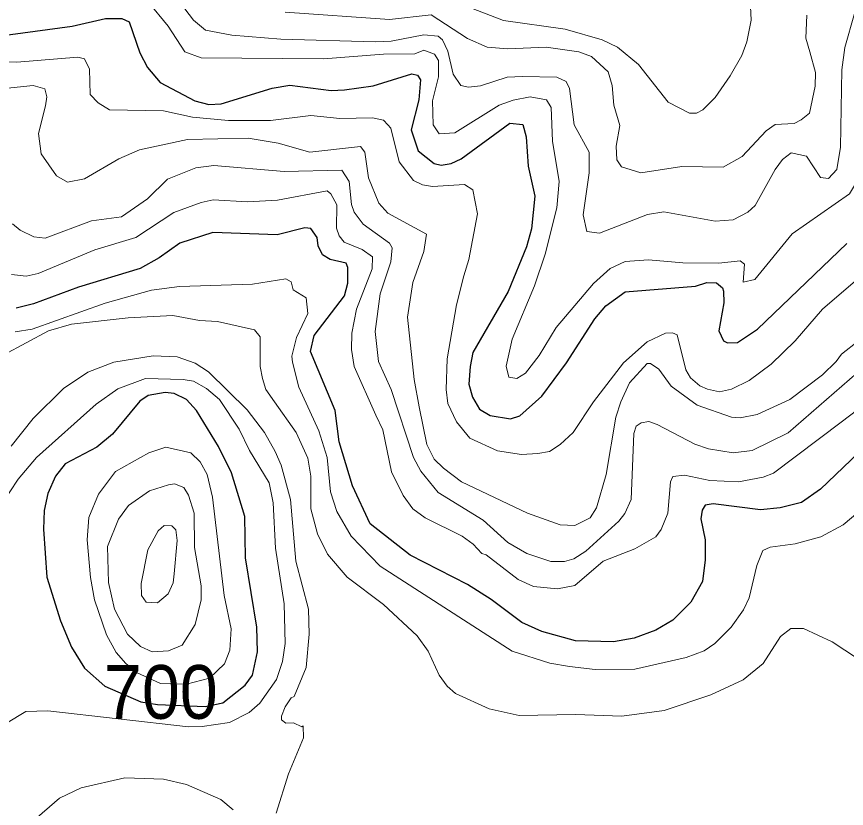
# Model space of a CAD drawing. Extents: x 294.2 to 320.3, y 7482.7 to 7510.7.
# Drawn here: x 310.402 to 311.639, y 7487.757 to 7488.937 of the extents above; entities that cross this region are included whole.
import ezdxf
from ezdxf.enums import TextEntityAlignment as Align

# ---------------------------------------------------------------- set-up
doc = ezdxf.new("R2010")
doc.units = 0
doc.header["$LTSCALE"] = 0.032
doc.layers.add('1', color=7, linetype='Continuous', lineweight=25)
doc.layers.add('2', color=7, linetype='Continuous', lineweight=13)
doc.layers.add('61', color=7, linetype='Continuous')

msp = doc.modelspace()

# ---------------------------------------------------------------- linework, layer by layer
at = {"layer": '1'}
for points in [[(310.3562, 7488.9054), (310.4853, 7488.9225), (310.535, 7488.9341), (310.559, 7488.9341), (310.5699, 7488.9294), (310.586, 7488.8829), (310.5976, 7488.8611), (310.6163, 7488.8386), (310.6678, 7488.8115), (310.6887, 7488.8061), (310.7073, 7488.8068), (310.7832, 7488.8301), (310.8096, 7488.8348), (310.8709, 7488.827), (310.8909, 7488.8278), (310.9336, 7488.834), (310.991, 7488.8519), (310.9996, 7488.8496), (311.0042, 7488.8426), (311.0019, 7488.8131), (310.9901, 7488.7681), (311.0009, 7488.7368), (311.0246, 7488.7183), (311.0348, 7488.7157), (311.0501, 7488.7183), (311.0648, 7488.7253), (311.1375, 7488.7783), (311.1567, 7488.7764), (311.1618, 7488.7579), (311.1645, 7488.7139), (311.1745, 7488.6695)], [(311.1745, 7488.6695), (311.1697, 7488.6206), (311.1619, 7488.5942), (311.1346, 7488.5275), (311.0823, 7488.4367), (311.0784, 7488.4158), (311.076, 7488.3894), (311.0815, 7488.37), (311.0919, 7488.3522), (311.1082, 7488.3429), (311.1385, 7488.3375), (311.1524, 7488.3422), (311.185, 7488.3716), (311.2219, 7488.4213), (311.2641, 7488.4865), (311.2804, 7488.5059), (311.3091, 7488.5268), (311.4137, 7488.5354), (311.4306, 7488.5408), (311.4453, 7488.5401), (311.4542, 7488.5331), (311.4555, 7488.528), (311.4562, 7488.5107), (311.4485, 7488.4688), (311.4555, 7488.454), (311.4617, 7488.4509), (311.4764, 7488.4517), (311.5065, 7488.4711), (311.6395, 7488.5991)], [(311.6569, 7488.2872), (311.6002, 7488.2329), (311.5719, 7488.2133), (311.5401, 7488.2054), (311.511, 7488.2022), (311.4402, 7488.2109), (311.4284, 7488.2093), (311.4237, 7488.2015), (311.4221, 7488.1889), (311.4284, 7488.1574), (311.4284, 7488.1275), (311.4241, 7488.0953), (311.4068, 7488.0647), (311.3801, 7488.0379), (311.3549, 7488.023), (311.3227, 7488.0112), (311.2915, 7488.0057), (311.2353, 7488.007), (311.1848, 7488.0207), (311.1549, 7488.0341), (311.1093, 7488.0687), (311.0742, 7488.0907), (310.9888, 7488.1347), (310.929, 7488.1811), (310.9027, 7488.2377), (310.8831, 7488.3037), (310.8768, 7488.3501), (310.8403, 7488.4382), (310.8459, 7488.4618), (310.8909, 7488.5208), (310.8957, 7488.5397), (310.8957, 7488.5632), (310.8933, 7488.5695), (310.8697, 7488.575), (310.8579, 7488.5821), (310.8516, 7488.5955), (310.8501, 7488.6081), (310.8406, 7488.6214), (310.832, 7488.6222), (310.7907, 7488.612), (310.6948, 7488.6151), (310.6456, 7488.5994), (310.615, 7488.5774), (310.5867, 7488.5617), (310.4944, 7488.5341), (310.4276, 7488.5089), (310.4016, 7488.5026)]]:
    msp.add_lwpolyline(points, dxfattribs=at)
msp.add_lwpolyline([(310.7034, 7488.2965), (310.6704, 7488.3501), (310.6557, 7488.3663), (310.6371, 7488.3757), (310.6239, 7488.3772), (310.5983, 7488.3726), (310.5859, 7488.364), (310.5454, 7488.3151), (310.5221, 7488.2957), (310.4748, 7488.2709), (310.4604, 7488.2523), (310.4487, 7488.2267), (310.4433, 7488.2011), (310.4425, 7488.1732), (310.4475, 7488.1018), (310.4677, 7488.0366), (310.484, 7487.9978), (310.5035, 7487.9662), (310.5338, 7487.9394), (310.5874, 7487.9161), (310.6122, 7487.9122), (310.6831, 7487.9092), (310.7095, 7487.9146), (310.7429, 7487.941), (310.7537, 7487.9557), (310.7615, 7487.9904), (310.7602, 7488.0275), (310.7436, 7488.1309), (310.7424, 7488.1922), (310.7225, 7488.2573)], close=True, dxfattribs=at)
at = {"layer": '2'}
for points in [[(311.7569, 7489.0924), (311.6943, 7488.9392), (311.6732, 7488.8473), (311.6643, 7488.786), (311.6643, 7488.7349), (311.656, 7488.694), (311.6432, 7488.6729), (311.5577, 7488.6135), (311.5021, 7488.5453), (311.4849, 7488.5414), (311.4868, 7488.5682), (311.4804, 7488.5733), (311.4485, 7488.5695), (311.3949, 7488.5701), (311.3438, 7488.5746), (311.3093, 7488.5721), (311.287, 7488.5619), (311.2621, 7488.5395), (311.2065, 7488.4737)], [(311.4957, 7488.952), (311.497, 7488.9315), (311.4906, 7488.8996), (311.4829, 7488.8792), (311.4657, 7488.8485), (311.4434, 7488.8166), (311.4249, 7488.7981), (311.4153, 7488.793), (311.4051, 7488.793), (311.3732, 7488.8096), (311.3291, 7488.8657), (311.2978, 7488.8913), (311.2749, 7488.9021), (311.2199, 7488.9181), (311.128, 7488.9309), (311.0437, 7488.9641)], [(311.2065, 7488.4737), (311.181, 7488.4323), (311.1606, 7488.406), (311.1478, 7488.3977), (311.1356, 7488.3997), (311.1318, 7488.4163), (311.1407, 7488.4565), (311.1739, 7488.5357), (311.1899, 7488.5829), (311.2071, 7488.6519), (311.211, 7488.6915), (311.2007, 7488.7515), (311.1989, 7488.8013), (311.1918, 7488.8128), (311.1676, 7488.8172), (311.142, 7488.8127), (311.1216, 7488.8051), (311.0552, 7488.7636), (311.0322, 7488.7623), (311.0232, 7488.7757), (311.022, 7488.8115), (311.0309, 7488.8473), (311.0309, 7488.8715), (311.0252, 7488.8811), (311.0092, 7488.8868), (310.9958, 7488.8817), (310.9492, 7488.8811), (310.8598, 7488.874), (310.6772, 7488.8753), (310.6529, 7488.8843), (310.628, 7488.9226), (310.598, 7488.9596)], [(310.6453, 7488.959), (310.6657, 7488.9315), (310.6836, 7488.9168), (310.7232, 7488.9092), (310.796, 7488.9034), (310.9365, 7488.8996), (310.9607, 7488.9002), (311.0092, 7488.9098), (311.0303, 7488.9079), (311.0367, 7488.9021), (311.045, 7488.8856), (311.0526, 7488.8511), (311.0641, 7488.8345), (311.0756, 7488.8319), (311.0935, 7488.8338), (311.1331, 7488.8466), (311.1561, 7488.8479), (311.2072, 7488.8466), (311.2212, 7488.8402), (311.2263, 7488.83), (311.2333, 7488.7758), (311.2557, 7488.7349), (311.2557, 7488.7042), (311.2467, 7488.6417), (311.2518, 7488.6168), (311.271, 7488.6142), (311.3425, 7488.6423), (311.3668, 7488.6461), (311.4434, 7488.6321), (311.4702, 7488.634), (311.4919, 7488.6455), (311.5028, 7488.6557), (311.5328, 7488.7094), (311.5436, 7488.724), (311.5564, 7488.7342), (311.5794, 7488.7291), (311.6004, 7488.6972), (311.612, 7488.6959), (311.6247, 7488.7093), (311.6298, 7488.7426), (311.6318, 7488.8575), (311.6362, 7488.8907), (311.6509, 7488.9418)], [(310.8024, 7488.9437), (310.9582, 7488.9328), (311.0201, 7488.9398), (311.0743, 7488.9041), (311.1037, 7488.8913), (311.1344, 7488.8888), (311.1916, 7488.8915), (311.2399, 7488.8845), (311.2588, 7488.8775), (311.2837, 7488.8549), (311.2898, 7488.8345), (311.2921, 7488.8051), (311.301, 7488.7745), (311.2959, 7488.7438), (311.2965, 7488.7234), (311.3035, 7488.7132), (311.3323, 7488.7042), (311.3936, 7488.7138), (311.4549, 7488.7125), (311.4836, 7488.7285), (311.5194, 7488.7668), (311.5328, 7488.7764), (311.5609, 7488.7777), (311.5711, 7488.7834), (311.5838, 7488.793), (311.5922, 7488.8332), (311.5928, 7488.8536), (311.5845, 7488.8843), (311.5781, 7488.9047), (311.58, 7488.9392)], [(310.3414, 7488.8702), (310.4027, 7488.8689), (310.4934, 7488.8766), (310.5035, 7488.874), (310.5112, 7488.8588), (310.5119, 7488.821), (310.524, 7488.8083), (310.5406, 7488.7981), (310.6211, 7488.7968), (310.6645, 7488.7872), (310.7181, 7488.7821), (310.7807, 7488.7821), (310.8407, 7488.7898), (310.8841, 7488.7853), (310.9326, 7488.7859), (310.9492, 7488.7827), (310.9556, 7488.7757), (310.9601, 7488.7706), (310.9722, 7488.7208), (310.9939, 7488.6927), (311.0073, 7488.6863), (311.022, 7488.6838), (311.0699, 7488.687), (311.082, 7488.6787), (311.089, 7488.6429), (311.0763, 7488.5753), (311.0685, 7488.551)], [(310.3554, 7488.8268), (310.427, 7488.8344), (310.4442, 7488.8294), (310.4473, 7488.8172), (310.4455, 7488.8038), (310.4352, 7488.763), (310.4391, 7488.7323), (310.462, 7488.6997), (310.478, 7488.6902), (310.5036, 7488.6953), (310.5547, 7488.7253), (310.5853, 7488.7387), (310.6568, 7488.754), (310.7475, 7488.756), (310.7922, 7488.7483), (310.8394, 7488.7348), (310.9148, 7488.7432), (310.9211, 7488.7349), (310.9269, 7488.6966), (310.9422, 7488.6589), (310.9556, 7488.6442), (311.013, 7488.6129), (311.0092, 7488.5868), (310.9926, 7488.5408), (310.9849, 7488.489), (310.9946, 7488.3965), (311.0022, 7488.3556), (311.0137, 7488.2994), (311.0246, 7488.2777), (311.0386, 7488.2643), (311.0654, 7488.2439), (311.1638, 7488.1972), (311.2123, 7488.18), (311.234, 7488.1788), (311.257, 7488.1902), (311.2665, 7488.205), (311.2806, 7488.2548), (311.2952, 7488.3403), (311.3029, 7488.3633), (311.3157, 7488.3914), (311.3419, 7488.4201), (311.347, 7488.4201), (311.3591, 7488.4118), (311.3776, 7488.3862), (311.4166, 7488.3582), (311.4677, 7488.3403), (311.4804, 7488.339), (311.506, 7488.3441), (311.5545, 7488.3665), (311.603, 7488.4035), (311.6237, 7488.4231), (311.6312, 7488.4343), (311.657, 7488.4537)], [(311.6547, 7488.4061), (311.5519, 7488.3167), (311.4983, 7488.2905), (311.4702, 7488.2873), (311.4332, 7488.293), (311.4128, 7488.3001), (311.3566, 7488.3295), (311.3444, 7488.3339), (311.3329, 7488.332), (311.3253, 7488.3269), (311.3221, 7488.316), (311.3182, 7488.2177), (311.3087, 7488.1966), (311.2997, 7488.1851), (311.2506, 7488.1405), (311.2327, 7488.129), (311.2187, 7488.1251), (311.1982, 7488.1251), (311.1626, 7488.1369), (311.1344, 7488.1536), (311.0977, 7488.1867), (311.0305, 7488.2279), (311.0047, 7488.2598), (310.9939, 7488.2803), (310.9607, 7488.3812), (310.9415, 7488.4233), (310.9364, 7488.468), (310.9441, 7488.5242), (310.9601, 7488.5714), (310.962, 7488.5925), (310.9582, 7488.5995), (310.9186, 7488.6276), (310.9052, 7488.6455), (310.9013, 7488.657), (310.8981, 7488.6915), (310.8867, 7488.708), (310.8011, 7488.7062), (310.6964, 7488.7151), (310.6696, 7488.7119), (310.6274, 7488.6947), (310.5974, 7488.6653), (310.5585, 7488.6385), (310.5138, 7488.6327), (310.4448, 7488.6071), (310.4282, 7488.6091), (310.4078, 7488.6186), (310.3963, 7488.6282)], [(311.6558, 7488.3518), (311.6311, 7488.3326), (311.5302, 7488.2566), (311.5149, 7488.2509), (311.4778, 7488.2438), (311.4353, 7488.246), (311.3974, 7488.2538), (311.3802, 7488.2516), (311.3768, 7488.2441), (311.3725, 7488.1973), (311.3629, 7488.173), (311.3547, 7488.1621), (311.3234, 7488.1443), (311.2761, 7488.1258), (311.234, 7488.0894), (311.2085, 7488.0843), (311.1727, 7488.0881), (311.1497, 7488.0983), (311.1018, 7488.1353), (311.0954, 7488.1373), (311.0828, 7488.1512), (311.0661, 7488.1629), (311.011, 7488.1902), (310.9926, 7488.2036), (310.9782, 7488.2234), (310.961, 7488.259), (310.9478, 7488.3216), (310.9375, 7488.3433), (310.9052, 7488.4157), (310.9013, 7488.4412), (310.9019, 7488.4655), (310.909, 7488.5012), (310.932, 7488.5612), (310.9326, 7488.5791), (310.9173, 7488.5899), (310.8905, 7488.6008), (310.8828, 7488.6103), (310.879, 7488.6219), (310.8796, 7488.6563), (310.8707, 7488.6729), (310.8649, 7488.6774), (310.7909, 7488.6633), (310.7462, 7488.6608), (310.6951, 7488.664), (310.6772, 7488.6602), (310.6364, 7488.6449), (310.5802, 7488.6078), (310.5189, 7488.5893), (310.4346, 7488.5542), (310.4167, 7488.5504), (310.395, 7488.5529)], [(311.0685, 7488.551), (311.0577, 7488.5076), (311.0437, 7488.4271), (311.0424, 7488.3812), (311.045, 7488.3607), (311.0577, 7488.3333), (311.0776, 7488.309), (311.1191, 7488.2899), (311.1548, 7488.2848), (311.1791, 7488.286), (311.1963, 7488.2892), (311.2123, 7488.2994), (311.2314, 7488.3173), (311.262, 7488.3633), (311.3067, 7488.4214), (311.3419, 7488.4526), (311.3693, 7488.4654), (311.3796, 7488.4661), (311.3866, 7488.4629), (311.3993, 7488.4105), (311.4064, 7488.399), (311.4204, 7488.3869), (311.4319, 7488.3818), (311.4498, 7488.378), (311.4677, 7488.3818), (311.4938, 7488.3946), (311.5264, 7488.4194), (311.5622, 7488.454), (311.603, 7488.5012), (311.6732, 7488.5612)], [(310.4001, 7488.4674), (310.4257, 7488.4712), (310.5342, 7488.5101), (310.6032, 7488.5293), (310.6453, 7488.535), (310.7539, 7488.5382), (310.8037, 7488.5465), (310.8113, 7488.542), (310.8145, 7488.5299), (310.8336, 7488.5178), (310.8362, 7488.4948), (310.8196, 7488.4591), (310.8125, 7488.431), (310.8132, 7488.422), (310.8228, 7488.385), (310.8528, 7488.3199), (310.8649, 7488.2803), (310.87, 7488.2292), (310.8796, 7488.1998), (310.9007, 7488.1628), (310.9441, 7488.1181), (311.1408, 7487.9917), (311.197, 7487.9738), (311.2263, 7487.9687), (311.2646, 7487.9642), (311.3234, 7487.9648), (311.4, 7487.9821), (311.4268, 7487.9923), (311.4427, 7488.0032), (311.467, 7488.0274), (311.4855, 7488.053), (311.4938, 7488.0709), (311.5053, 7488.1194), (311.5143, 7488.1417), (311.5251, 7488.1468), (311.5622, 7488.1513), (311.6005, 7488.1622), (311.6337, 7488.18), (311.6867, 7488.2241)], [(311.7307, 7487.931), (311.6177, 7488.0057), (311.5749, 7488.0255), (311.5558, 7488.0255), (311.5404, 7488.0134), (311.5149, 7487.9732), (311.4849, 7487.9489), (311.437, 7487.9265), (311.3674, 7487.9033), (311.3042, 7487.8946), (311.2353, 7487.8972), (311.151, 7487.8959), (311.1063, 7487.9055), (311.0565, 7487.9285), (311.0437, 7487.9393), (311.0322, 7487.9559), (311.0156, 7487.9917), (310.999, 7488.0147), (310.9492, 7488.0613), (310.8949, 7488.1021), (310.8656, 7488.136), (310.8509, 7488.1666), (310.8406, 7488.2037), (310.8406, 7488.2522), (310.8362, 7488.279), (310.8189, 7488.3173), (310.7864, 7488.3633), (310.7736, 7488.3812), (310.7685, 7488.3978), (310.7653, 7488.4157), (310.7653, 7488.4597), (310.757, 7488.4705), (310.7015, 7488.4827), (310.6747, 7488.484), (310.6351, 7488.4916), (310.5687, 7488.4884), (310.4844, 7488.4789), (310.4499, 7488.4686), (310.3835, 7488.4329)], [(310.3944, 7488.2969), (310.4269, 7488.3384), (310.4722, 7488.3831), (310.5087, 7488.4073), (310.547, 7488.422), (310.6057, 7488.4316), (310.6415, 7488.4303), (310.6683, 7488.4207), (310.6881, 7488.4079), (310.7461, 7488.3512), (310.7717, 7488.3173), (310.7877, 7488.2892), (310.7966, 7488.2688), (310.8107, 7488.2177), (310.8183, 7488.1258), (310.8375, 7488.0542), (310.8381, 7488.0172), (310.8337, 7487.9674), (310.8158, 7487.924), (310.8113, 7487.9221), (310.8023, 7487.9087), (310.7972, 7487.8947), (310.7972, 7487.8895), (310.8036, 7487.8844), (310.8151, 7487.8851), (310.8272, 7487.8787), (310.8291, 7487.8806), (310.8298, 7487.8627), (310.8075, 7487.8091), (310.789, 7487.7504)], [(310.3797, 7488.2101), (310.4046, 7488.2477), (310.432, 7488.2802), (310.5208, 7488.3594), (310.5534, 7488.3824), (310.5942, 7488.3977), (310.6504, 7488.3965), (310.6657, 7488.3939), (310.6855, 7488.3831), (310.7047, 7488.3665), (310.7341, 7488.3224), (310.7494, 7488.2905), (310.7787, 7488.2426), (310.7845, 7488.2126), (310.7883, 7488.1449), (310.8011, 7488.0619), (310.8023, 7488.0032), (310.7985, 7487.9764), (310.7896, 7487.9496), (310.7649, 7487.9143), (310.7488, 7487.9004), (310.7196, 7487.8854), (310.6788, 7487.8795), (310.6587, 7487.879), (310.4487, 7487.9029), (310.4161, 7487.9017), (310.3873, 7487.8844)], [(310.4256, 7487.7376), (310.4665, 7487.7727), (310.4985, 7487.788), (310.5636, 7487.8027), (310.6211, 7487.8008), (310.6555, 7487.7931), (310.7066, 7487.7708), (310.7251, 7487.7554)]]:
    msp.add_lwpolyline(points, dxfattribs=at)
for points in [[(310.6944, 7488.2208), (310.7117, 7488.0747), (310.7219, 7488.0249), (310.72, 7487.993), (310.7121, 7487.9729), (310.6898, 7487.9515), (310.6554, 7487.9423), (310.6166, 7487.9434), (310.5811, 7487.9601), (310.565, 7487.9735), (310.5506, 7487.9896), (310.5361, 7488.016), (310.5182, 7488.0683), (310.5125, 7488.1015), (310.5074, 7488.1577), (310.5099, 7488.1909), (310.5246, 7488.2254), (310.5495, 7488.2592), (310.5993, 7488.2873), (310.6249, 7488.2956), (310.6619, 7488.2873), (310.6759, 7488.2739), (310.6861, 7488.2548)], [(310.6287, 7488.2394), (310.6006, 7488.2305), (310.5693, 7488.2088), (310.554, 7488.1884), (310.538, 7488.1475), (310.5393, 7488.0939), (310.5482, 7488.0543), (310.5674, 7488.0172), (310.5872, 7487.9987), (310.6044, 7487.9904), (310.6287, 7487.9923), (310.6491, 7488.0006), (310.6683, 7488.0313), (310.6772, 7488.0683), (310.6772, 7488.0888), (310.6676, 7488.1462), (310.667, 7488.1973), (310.6587, 7488.2241), (310.6517, 7488.2356), (310.6377, 7488.2407)], [(310.6369, 7488.1066), (310.6414, 7488.1564), (310.6396, 7488.1724), (310.6338, 7488.1781), (310.6223, 7488.1788), (310.6133, 7488.1711), (310.598, 7488.1424), (310.5878, 7488.0926), (310.5885, 7488.0747), (310.5955, 7488.0644), (310.6121, 7488.0638), (310.6281, 7488.0772), (310.6357, 7488.0932)]]:
    msp.add_lwpolyline(points, close=True, dxfattribs=at)

# ---------------------------------------------------------------- texts
at = {"layer": '61', "width": 0.95}
msp.add_text('700', height=0.08, dxfattribs=at).set_placement((310.6173, 7487.8909), align=Align.CENTER)

doc.saveas('drawing.dxf')
